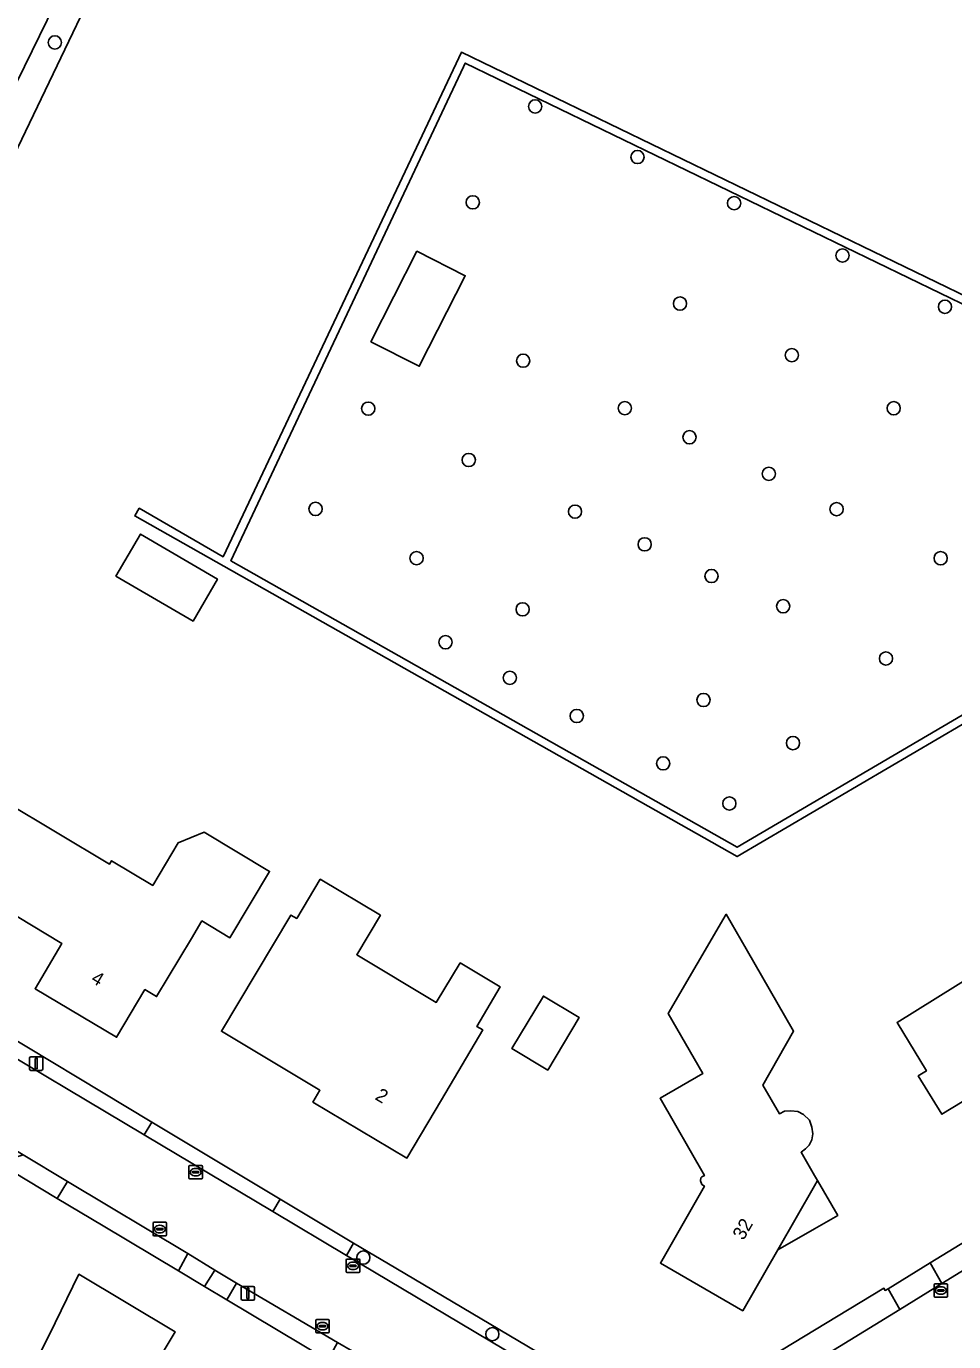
# Model space of a CAD drawing. Extents: x 157320 to 158835, y 386650 to 388491.
# Drawn here: x 158441.8 to 158510.3, y 387375.5 to 387472.6 of the extents above; entities that cross this region are included whole.
import ezdxf

# ---------------------------------------------------------------- set-up
doc = ezdxf.new("R2010")
doc.units = 0
for name, color, linetype in [('IMGEO_Berm_groen', 7, 'Continuous'), ('IMGEO_Boom', 7, 'Continuous'), ('IMGEO_Erf', 7, 'Continuous'), ('IMGEO_Groenvoorziening', 7, 'Continuous'), ('IMGEO_Haag', 7, 'Continuous'), ('IMGEO_Kolk', 7, 'Continuous'), ('IMGEO_Lichtmast', 7, 'Continuous'), ('IMGEO_Pand', 7, 'Continuous'), ('IMGEO_Pand_nummerreeks', 7, 'Continuous'), ('IMGEO_Pand_overbouw', 7, 'Continuous'), ('IMGEO_Rijbaan_lokaal_gesloten', 7, 'Continuous'), ('IMGEO_Voetpad_open', 7, 'Continuous')]:
    doc.layers.add(name, color=color, linetype=linetype)

msp = doc.modelspace()

# ---------------------------------------------------------------- linework, layer by layer
at = {"layer": 'IMGEO_Berm_groen'}
for points in [[(158441.582, 387389.266), (158439.705, 387388.682), (158444.101, 387386.055), (158444.855, 387387.313)], [(158453.738, 387381.987), (158453.037, 387380.715), (158454.975, 387379.557), (158455.741, 387380.771)], [(158457.34, 387379.8), (158456.612, 387378.579), (158464.078, 387374.117), (158464.798, 387375.419)]]:
    msp.add_lwpolyline(points, close=True, dxfattribs=at)
at = {"layer": 'IMGEO_Boom'}
for centre in [(158443.923, 387471.388), (158479.374, 387466.664), (158486.927, 387462.929), (158474.771, 387459.584), (158494.061, 387459.527), (158502.061, 387455.656), (158490.069, 387452.11), (158509.627, 387451.877), (158498.325, 387448.302), (158478.491, 387447.895), (158467.056, 387444.356), (158485.993, 387444.388), (158505.843, 387444.382), (158490.774, 387442.243), (158474.472, 387440.565), (158496.625, 387439.546), (158463.167, 387436.953), (158482.319, 387436.753), (158501.629, 387436.937), (158487.46, 387434.339), (158470.623, 387433.323), (158509.309, 387433.311), (158492.389, 387431.999), (158497.682, 387429.769), (158478.452, 387429.541), (158472.76, 387427.113), (158505.272, 387425.91), (158477.509, 387424.484), (158491.807, 387422.849), (158482.447, 387421.668), (158498.409, 387419.669), (158488.824, 387418.172), (158493.712, 387415.209), (158466.695, 387381.687), (158476.217, 387376.033)]:
    msp.add_circle(centre, 0.489, dxfattribs=at)
at = {"layer": 'IMGEO_Erf'}
for points in [[(158458.293, 387499.306), (158432.755, 387446.083), (158431.8, 387446.555), (158419.674, 387421.772), (158416.256, 387414.898), (158417.087, 387412.093), (158423.604, 387408.183), (158429.094, 387404.887), (158432.713, 387402.716), (158438.228, 387399.405), (158451.077, 387391.694), (158460.555, 387386.006), (158465.976, 387382.752), (158469.093, 387380.903), (158486.569, 387370.539), (158491.441, 387371.134), (158500, 387376.321), (158505.117, 387379.421), (158505.213, 387379.264), (158505.424, 387379.394), (158508.534, 387381.3), (158524.046, 387390.77)], [(158521.966, 387427.539), (158494.298, 387411.296), (158449.816, 387436.438), (158450.151, 387437.004), (158456.345, 387433.425), (158473.549, 387469.845), (158473.934, 387470.662), (158513.677, 387451.42)], [(158481.798, 387363.528), (158473.733, 387368.348), (158469.296, 387370.999), (158465.169, 387373.465), (158464.078, 387374.117), (158456.612, 387378.579), (158454.975, 387379.557), (158453.037, 387380.715), (158447.478, 387384.037), (158444.101, 387386.055), (158439.705, 387388.682), (158436.417, 387390.647), (158432.714, 387392.86), (158429.367, 387394.86), (158422.275, 387399.098), (158421.191, 387399.746), (158416.392, 387402.614), (158413.547, 387404.314), (158412.463, 387402.02), (158410.461, 387403.014), (158407.965, 387398.02), (158405.559, 387393.127)]]:
    msp.add_lwpolyline(points, dxfattribs=at)
for points in [[(158455.92, 387431.77), (158454.12, 387428.67), (158448.43, 387432), (158450.244, 387435.096)], [(158459.775, 387410.196), (158456.849, 387405.304), (158454.772, 387406.547), (158453.997, 387405.251), (158451.43, 387400.96), (158450.569, 387401.472), (158448.48, 387397.96), (158442.46, 387401.54), (158444.43, 387404.88), (158436.76, 387409.51), (158440.23, 387415.35), (158447.953, 387410.73), (158448.107, 387410.988), (158451.153, 387409.166), (158453.032, 387412.307), (158454.952, 387413.081)], [(158523.712, 387405.953), (158519.595, 387403.363), (158519.223, 387403.129), (158519.641, 387402.467), (158520.012, 387402.7), (158521.78, 387399.89), (158519.22, 387398.31), (158521.81, 387394.06), (158514.99, 387389.85), (158512.39, 387394.1), (158509.4, 387392.27), (158507.65, 387395.1), (158508.258, 387395.468), (158506.09, 387399.05), (158514.722, 387404.415), (158512.611, 387407.812), (158519.811, 387412.288), (158521.09, 387410.211)], [(158476.8, 387401.67), (158475.072, 387398.746), (158475.502, 387398.491), (158472.455, 387393.335), (158469.91, 387389.03), (158462.97, 387393.17), (158463.492, 387394.042), (158456.214, 387398.399), (158458.783, 387402.69), (158461.349, 387406.977), (158461.776, 387406.721), (158463.511, 387409.62), (158467.959, 387406.958), (158466.213, 387404.042), (158472.08, 387400.53), (158473.85, 387403.44)], [(158499.88, 387390.836), (158499.789, 387390.388), (158499.591, 387389.979), (158499.34, 387389.727), (158499.01, 387389.47), (158500, 387387.758), (158500.222, 387387.374), (158500, 387386.988), (158497.29, 387382.27), (158494.7, 387377.76), (158488.62, 387381.29), (158491.87, 387386.97), (158491.69, 387387.092), (158491.574, 387387.366), (158491.603, 387387.567), (158491.682, 387387.655), (158491.87, 387387.74), (158488.6, 387393.45), (158491.747, 387395.277), (158489.194, 387399.718), (158493.483, 387407.039), (158494.95, 387404.49), (158498.45, 387398.41), (158496.18, 387394.42), (158497.41, 387392.31), (158497.781, 387392.491), (158498.255, 387392.531), (158498.767, 387392.473), (158499.187, 387392.244), (158499.62, 387391.828), (158499.802, 387391.308)], [(158482.637, 387399.405), (158480.31, 387395.526), (158477.657, 387397.117), (158479.985, 387400.996)], [(158443.495, 387375.973), (158445.7, 387380.46), (158452.8, 387376.21), (158451.772, 387374.498), (158460.931, 387368.999), (158458.358, 387364.713), (158455.581, 387360.088), (158448.742, 387364.194), (158447.971, 387362.91), (158444.29, 387365.12), (158447.76, 387370.9), (158442.53, 387374.01)]]:
    msp.add_lwpolyline(points, close=True, dxfattribs=at)
at = {"layer": 'IMGEO_Groenvoorziening'}
for points in [[(158419.21, 387409.386), (158422.978, 387407.141), (158423.604, 387408.183), (158417.087, 387412.093), (158416.256, 387414.898), (158419.674, 387421.772), (158431.8, 387446.555), (158432.755, 387446.083), (158458.293, 387499.306)], [(158458.293, 387499.306), (158456.52, 387500), (158454.465, 387495.798), (158416.643, 387418.46)], [(158513.677, 387451.42), (158473.934, 387470.662), (158473.549, 387469.845), (158456.345, 387433.425), (158450.151, 387437.004), (158449.816, 387436.438), (158494.298, 387411.296), (158521.966, 387427.539)], [(158521.662, 387428.056), (158494.287, 387411.985), (158456.919, 387433.122), (158474.091, 387469.589), (158474.218, 387469.858), (158513.945, 387450.624)], [(158513.945, 387450.624), (158474.218, 387469.858), (158474.091, 387469.589), (158456.919, 387433.122), (158494.287, 387411.985), (158521.662, 387428.056)], [(158469.093, 387380.903), (158465.976, 387382.752), (158465.439, 387381.853), (158468.553, 387379.998), (158486.601, 387369.249)], [(158493.035, 387369.715), (158500, 387373.995), (158506.299, 387377.867), (158505.424, 387379.394), (158505.213, 387379.264), (158505.117, 387379.421), (158500, 387376.321), (158491.441, 387371.134), (158486.569, 387370.539), (158469.093, 387380.903)]]:
    msp.add_lwpolyline(points, dxfattribs=at)
for points in [[(158474.212, 387454.166), (158470.815, 387447.48), (158467.248, 387449.292), (158470.647, 387455.978)], [(158451.077, 387391.694), (158438.228, 387399.405), (158437.621, 387398.421), (158450.511, 387390.744)], [(158460.555, 387386.006), (158451.077, 387391.694), (158450.511, 387390.744), (158460.008, 387385.088)], [(158509.408, 387379.777), (158524.93, 387389.315), (158524.046, 387390.77), (158508.534, 387381.3)]]:
    msp.add_lwpolyline(points, close=True, dxfattribs=at)
at = {"layer": 'IMGEO_Haag'}
for points in [[(158513.677, 387451.42), (158473.934, 387470.662), (158473.549, 387469.845), (158456.345, 387433.425), (158450.151, 387437.004), (158449.816, 387436.438), (158494.298, 387411.296), (158521.966, 387427.539)], [(158521.662, 387428.056), (158494.287, 387411.985), (158456.919, 387433.122), (158474.091, 387469.589), (158474.218, 387469.858), (158513.945, 387450.624)]]:
    msp.add_lwpolyline(points, dxfattribs=at)
at = {"layer": 'IMGEO_Kolk'}
for p, q in [((158453.82, 387387.568), (158453.82, 387388.42)), ((158453.895, 387388.494), (158454.747, 387388.494)), ((158454.821, 387388.42), (158454.821, 387387.568)), ((158454.747, 387387.494), (158453.895, 387387.494)), ((158454.079, 387387.988), (158454.079, 387388)), ((158454.517, 387387.951), (158454.119, 387387.951)), ((158454.122, 387388.037), (158454.52, 387388.037)), ((158454.331, 387387.714), (158454.306, 387387.714)), ((158454.308, 387388.274), (158454.333, 387388.274)), ((158454.563, 387388), (158454.563, 387387.988)), ((158451.167, 387383.367), (158451.167, 387384.219)), ((158451.242, 387384.293), (158452.094, 387384.293)), ((158451.426, 387383.787), (158451.426, 387383.799)), ((158451.864, 387383.75), (158451.466, 387383.75)), ((158451.469, 387383.836), (158451.867, 387383.836)), ((158451.678, 387383.513), (158451.653, 387383.513)), ((158451.655, 387384.073), (158451.68, 387384.073)), ((158451.91, 387383.799), (158451.91, 387383.787)), ((158452.168, 387384.219), (158452.168, 387383.367)), ((158452.094, 387383.293), (158451.242, 387383.293)), ((158465.51, 387381.583), (158466.362, 387381.583)), ((158465.435, 387380.657), (158465.435, 387381.509)), ((158465.694, 387381.077), (158465.694, 387381.089)), ((158466.132, 387381.04), (158465.734, 387381.04)), ((158465.737, 387381.126), (158466.135, 387381.126)), ((158465.946, 387380.803), (158465.921, 387380.803)), ((158465.923, 387381.363), (158465.948, 387381.363)), ((158466.178, 387381.089), (158466.178, 387381.077)), ((158466.436, 387381.509), (158466.436, 387380.657)), ((158466.362, 387380.583), (158465.51, 387380.583)), ((158508.824, 387378.833), (158508.824, 387379.685)), ((158508.899, 387379.759), (158509.751, 387379.759)), ((158509.825, 387379.685), (158509.825, 387378.833)), ((158509.751, 387378.759), (158508.899, 387378.759)), ((158509.083, 387379.253), (158509.083, 387379.265)), ((158509.521, 387379.216), (158509.123, 387379.216)), ((158509.126, 387379.302), (158509.524, 387379.302)), ((158509.335, 387378.979), (158509.31, 387378.979)), ((158509.312, 387379.539), (158509.337, 387379.539)), ((158509.567, 387379.265), (158509.567, 387379.253)), ((158463.178, 387376.202), (158463.178, 387377.054)), ((158463.253, 387377.128), (158464.105, 387377.128)), ((158463.666, 387376.908), (158463.691, 387376.908)), ((158464.179, 387377.054), (158464.179, 387376.202)), ((158464.105, 387376.128), (158463.253, 387376.128)), ((158463.437, 387376.622), (158463.437, 387376.634)), ((158463.875, 387376.585), (158463.477, 387376.585)), ((158463.48, 387376.671), (158463.878, 387376.671)), ((158463.689, 387376.348), (158463.664, 387376.348)), ((158463.921, 387376.634), (158463.921, 387376.622))]:
    msp.add_line(p, q, dxfattribs=at)
for points in [[(158453.82, 387387.568), (158453.82, 387388.42)], [(158453.895, 387388.494), (158454.747, 387388.494)], [(158454.821, 387388.42), (158454.821, 387387.568)], [(158454.747, 387387.494), (158453.895, 387387.494)], [(158451.167, 387383.367), (158451.167, 387384.219)], [(158451.242, 387384.293), (158452.094, 387384.293)], [(158452.168, 387384.219), (158452.168, 387383.367)], [(158452.094, 387383.293), (158451.242, 387383.293)], [(158465.51, 387381.583), (158466.362, 387381.583)], [(158465.435, 387380.657), (158465.435, 387381.509)], [(158466.436, 387381.509), (158466.436, 387380.657)], [(158466.362, 387380.583), (158465.51, 387380.583)], [(158508.824, 387378.833), (158508.824, 387379.685)], [(158508.899, 387379.759), (158509.751, 387379.759)], [(158509.825, 387379.685), (158509.825, 387378.833)], [(158509.751, 387378.759), (158508.899, 387378.759)], [(158463.178, 387376.202), (158463.178, 387377.054)], [(158463.253, 387377.128), (158464.105, 387377.128)], [(158464.179, 387377.054), (158464.179, 387376.202)], [(158464.105, 387376.128), (158463.253, 387376.128)]]:
    msp.add_lwpolyline(points, dxfattribs=at)
for centre, radius, start, end in [((158453.897, 387388.418), 0.0765, 91.55205, 178.44795), ((158453.897, 387388.418), 0.0765, 91.55205, 178.44795), ((158454.745, 387388.418), 0.0765, 1.55205, 88.44795), ((158454.745, 387388.418), 0.0765, 1.55205, 88.44795), ((158453.897, 387387.57), 0.0765, 181.55205, 268.44795), ((158453.897, 387387.57), 0.0765, 181.55205, 268.44795), ((158454.119, 387387.997), 0.0403, 85.87752, 175.75265), ((158454.116, 387387.987), 0.0366, 178.93798, 274.71019), ((158454.52, 387387.994), 0.043, 264.86636, 352.45326), ((158454.524, 387387.999), 0.0386, 1.73085, 96.63898), ((158454.745, 387387.57), 0.0765, 271.55205, 358.44795), ((158454.745, 387387.57), 0.0765, 271.55205, 358.44795), ((158451.244, 387384.217), 0.0765, 91.55205, 178.44795), ((158451.244, 387384.217), 0.0765, 91.55205, 178.44795), ((158451.466, 387383.796), 0.0403, 85.87752, 175.75265), ((158451.463, 387383.786), 0.0366, 178.93798, 274.71019), ((158451.867, 387383.793), 0.043, 264.86636, 352.45326), ((158451.871, 387383.798), 0.0386, 1.73085, 96.63898), ((158452.092, 387384.217), 0.0765, 1.55205, 88.44795), ((158452.092, 387384.217), 0.0765, 1.55205, 88.44795), ((158451.244, 387383.369), 0.0765, 181.55205, 268.44795), ((158451.244, 387383.369), 0.0765, 181.55205, 268.44795), ((158452.092, 387383.369), 0.0765, 271.55205, 358.44795), ((158452.092, 387383.369), 0.0765, 271.55205, 358.44795), ((158465.512, 387381.507), 0.0765, 91.55205, 178.44795), ((158465.512, 387381.507), 0.0765, 91.55205, 178.44795), ((158466.36, 387381.507), 0.0765, 1.55205, 88.44795), ((158466.36, 387381.507), 0.0765, 1.55205, 88.44795), ((158465.512, 387380.659), 0.0765, 181.55205, 268.44795), ((158465.512, 387380.659), 0.0765, 181.55205, 268.44795), ((158465.734, 387381.086), 0.0403, 85.87752, 175.75265), ((158465.731, 387381.076), 0.0366, 178.93798, 274.71019), ((158466.135, 387381.083), 0.043, 264.86636, 352.45326), ((158466.139, 387381.088), 0.0386, 1.73085, 96.63898), ((158466.36, 387380.659), 0.0765, 271.55205, 358.44795), ((158466.36, 387380.659), 0.0765, 271.55205, 358.44795), ((158508.901, 387379.683), 0.0765, 91.55205, 178.44795), ((158508.901, 387379.683), 0.0765, 91.55205, 178.44795), ((158509.749, 387379.683), 0.0765, 1.55205, 88.44795), ((158509.749, 387379.683), 0.0765, 1.55205, 88.44795), ((158508.901, 387378.835), 0.0765, 181.55205, 268.44795), ((158508.901, 387378.835), 0.0765, 181.55205, 268.44795), ((158509.123, 387379.262), 0.0403, 85.87752, 175.75265), ((158509.12, 387379.252), 0.0366, 178.93798, 274.71019), ((158509.524, 387379.259), 0.043, 264.86636, 352.45326), ((158509.528, 387379.264), 0.0386, 1.73085, 96.63898), ((158509.749, 387378.835), 0.0765, 271.55205, 358.44795), ((158509.749, 387378.835), 0.0765, 271.55205, 358.44795), ((158463.255, 387377.052), 0.0765, 91.55205, 178.44795), ((158463.255, 387377.052), 0.0765, 91.55205, 178.44795), ((158464.103, 387377.052), 0.0765, 1.55205, 88.44795), ((158464.103, 387377.052), 0.0765, 1.55205, 88.44795), ((158463.255, 387376.204), 0.0765, 181.55205, 268.44795), ((158463.255, 387376.204), 0.0765, 181.55205, 268.44795), ((158463.477, 387376.631), 0.0403, 85.87752, 175.75265), ((158463.474, 387376.621), 0.0366, 178.93798, 274.71019), ((158463.878, 387376.628), 0.043, 264.86636, 352.45326), ((158463.882, 387376.633), 0.0386, 1.73085, 96.63898), ((158464.103, 387376.204), 0.0765, 271.55205, 358.44795), ((158464.103, 387376.204), 0.0765, 271.55205, 358.44795)]:
    msp.add_arc(centre, radius, start, end, dxfattribs=at)
for centre, major_axis, ratio, start_param, end_param in [((158454.307, 387387.994), (-0.387, 0.002), 0.722429, 4.712389, 7.853982), ((158454.332, 387387.994), (-0.39, 0.002), 0.717154, 1.570796, 4.712389), ((158451.654, 387383.793), (-0.387, 0.002), 0.722429, 4.712389, 7.853982), ((158451.679, 387383.793), (-0.39, 0.002), 0.717154, 1.570796, 4.712389), ((158465.922, 387381.083), (-0.387, 0.002), 0.722429, 4.712389, 7.853982), ((158465.947, 387381.083), (-0.39, 0.002), 0.717154, 1.570796, 4.712389), ((158509.311, 387379.259), (-0.387, 0.002), 0.722429, 4.712389, 7.853982), ((158509.336, 387379.259), (-0.39, 0.002), 0.717154, 1.570796, 4.712389), ((158463.665, 387376.628), (-0.387, 0.002), 0.722429, 4.712389, 7.853982), ((158463.69, 387376.628), (-0.39, 0.002), 0.717154, 1.570796, 4.712389)]:
    msp.add_ellipse(centre, major_axis=major_axis, ratio=ratio, start_param=start_param, end_param=end_param, dxfattribs=at)
at = {"layer": 'IMGEO_Lichtmast'}
for p, q in [((158442.047, 387395.612), (158442.047, 387396.412)), ((158442.047, 387396.412), (158442.047, 387395.612)), ((158442.147, 387396.512), (158442.937, 387396.512)), ((158442.937, 387396.512), (158442.147, 387396.512)), ((158443.037, 387396.412), (158443.037, 387395.612)), ((158443.037, 387395.612), (158443.037, 387396.412)), ((158442.937, 387395.512), (158442.147, 387395.512)), ((158442.147, 387395.512), (158442.937, 387395.512)), ((158457.677, 387378.649), (158457.677, 387379.449)), ((158457.677, 387379.449), (158457.677, 387378.649)), ((158457.777, 387379.549), (158458.567, 387379.549)), ((158458.567, 387379.549), (158457.777, 387379.549)), ((158458.667, 387379.449), (158458.667, 387378.649)), ((158458.667, 387378.649), (158458.667, 387379.449)), ((158458.567, 387378.549), (158457.777, 387378.549)), ((158457.777, 387378.549), (158458.567, 387378.549))]:
    msp.add_line(p, q, dxfattribs=at)
for points in [[(158442.467, 387396.387), (158442.617, 387396.387), (158442.617, 387395.637), (158442.467, 387395.637), (158442.467, 387396.387)], [(158458.097, 387379.424), (158458.247, 387379.424), (158458.247, 387378.674), (158458.097, 387378.674), (158458.097, 387379.424)]]:
    msp.add_lwpolyline(points, dxfattribs=at)
for centre, start, end in [((158442.147, 387396.412), 90, 180), ((158442.147, 387396.412), 90, 180), ((158442.937, 387396.412), 0, 90), ((158442.937, 387396.412), 360, 90), ((158442.147, 387395.612), 180, 270), ((158442.147, 387395.612), 180, 270), ((158442.937, 387395.612), 270, 0), ((158442.937, 387395.612), 270, 0), ((158457.777, 387379.449), 90, 180), ((158457.777, 387379.449), 90, 180), ((158457.777, 387378.649), 180, 270), ((158457.777, 387378.649), 180, 270), ((158458.567, 387379.449), 0, 90), ((158458.567, 387379.449), 360, 90), ((158458.567, 387378.649), 270, 0), ((158458.567, 387378.649), 270, 0)]:
    msp.add_arc(centre, 0.1, start, end, dxfattribs=at)
at = {"layer": 'IMGEO_Pand'}
for points in [[(158470.647, 387455.978), (158467.248, 387449.292), (158470.815, 387447.48), (158474.212, 387454.166)], [(158454.12, 387428.67), (158455.92, 387431.77), (158450.244, 387435.096), (158448.43, 387432)], [(158451.153, 387409.166), (158448.107, 387410.988), (158447.953, 387410.73), (158440.23, 387415.35), (158436.76, 387409.51), (158444.43, 387404.88), (158442.46, 387401.54), (158448.48, 387397.96), (158450.569, 387401.472), (158451.43, 387400.96), (158453.997, 387405.251), (158454.772, 387406.547), (158456.849, 387405.304), (158459.775, 387410.196), (158454.952, 387413.081), (158453.032, 387412.307)], [(158520.012, 387402.7), (158519.641, 387402.467), (158519.223, 387403.129), (158519.595, 387403.363), (158523.712, 387405.953), (158521.09, 387410.211), (158519.811, 387412.288), (158512.611, 387407.812), (158514.722, 387404.415), (158506.09, 387399.05), (158508.258, 387395.468), (158507.65, 387395.1), (158509.4, 387392.27), (158512.39, 387394.1), (158514.99, 387389.85), (158521.81, 387394.06), (158519.22, 387398.31), (158521.78, 387399.89)], [(158472.455, 387393.335), (158475.502, 387398.491), (158475.072, 387398.746), (158476.8, 387401.67), (158473.85, 387403.44), (158472.08, 387400.53), (158466.213, 387404.042), (158467.959, 387406.958), (158463.511, 387409.62), (158461.776, 387406.721), (158461.349, 387406.977), (158458.783, 387402.69), (158456.214, 387398.399), (158463.492, 387394.042), (158462.97, 387393.17), (158469.91, 387389.03)], [(158499.802, 387391.308), (158499.62, 387391.828), (158499.187, 387392.244), (158498.767, 387392.473), (158498.255, 387392.531), (158497.781, 387392.491), (158497.41, 387392.31), (158496.18, 387394.42), (158498.45, 387398.41), (158494.95, 387404.49), (158493.483, 387407.039), (158489.194, 387399.718), (158491.747, 387395.277), (158488.6, 387393.45), (158491.87, 387387.74), (158491.682, 387387.655), (158491.603, 387387.567), (158491.574, 387387.366), (158491.69, 387387.092), (158491.87, 387386.97), (158488.62, 387381.29), (158494.7, 387377.76), (158497.29, 387382.27), (158500, 387386.988), (158500.222, 387387.374), (158500, 387387.758), (158499.01, 387389.47), (158499.34, 387389.727), (158499.591, 387389.979), (158499.789, 387390.388), (158499.88, 387390.836)], [(158477.657, 387397.117), (158480.31, 387395.526), (158482.637, 387399.405), (158479.985, 387400.996)], [(158458.358, 387364.713), (158460.931, 387368.999), (158451.772, 387374.498), (158452.8, 387376.21), (158445.7, 387380.46), (158443.495, 387375.973), (158442.53, 387374.01), (158447.76, 387370.9), (158444.29, 387365.12), (158447.971, 387362.91), (158448.742, 387364.194), (158455.581, 387360.088)]]:
    msp.add_lwpolyline(points, close=True, dxfattribs=at)
at = {"layer": 'IMGEO_Pand_overbouw'}
msp.add_lwpolyline([(158497.29, 387382.27), (158500, 387383.821), (158501.71, 387384.8), (158500.222, 387387.374), (158500, 387386.988)], close=True, dxfattribs=at)
at = {"layer": 'IMGEO_Rijbaan_lokaal_gesloten'}
for points in [[(158416.441, 387418.371), (158416.643, 387418.46), (158454.465, 387495.798)], [(158486.601, 387369.249), (158468.553, 387379.998), (158465.439, 387381.853), (158460.008, 387385.088), (158450.511, 387390.744), (158437.621, 387398.421), (158432.092, 387401.714), (158428.481, 387403.865), (158422.978, 387407.141), (158419.21, 387409.386)], [(158416.556, 387404.228), (158417.054, 387403.941), (158422.354, 387400.758), (158423.436, 387400.108), (158430.117, 387396.11), (158433.465, 387394.112), (158436.154, 387392.506), (158441.582, 387389.266), (158444.855, 387387.313), (158453.738, 387381.987), (158455.741, 387380.771), (158457.34, 387379.8), (158464.798, 387375.419), (158465.9, 387374.774), (158469.96, 387372.398), (158474.35, 387369.828), (158481.295, 387365.668)], [(158524.93, 387389.315), (158509.408, 387379.777), (158506.299, 387377.867), (158500, 387373.995), (158493.035, 387369.715), (158489.191, 387366.281), (158486.312, 387363.076), (158482.797, 387358.225), (158457.154, 387305.933), (158456.427, 387305.012), (158455.542, 387304.24)]]:
    msp.add_lwpolyline(points, dxfattribs=at)
at = {"layer": 'IMGEO_Voetpad_open'}
for points in [[(158444.855, 387387.313), (158444.101, 387386.055), (158447.478, 387384.037), (158453.037, 387380.715), (158453.738, 387381.987)], [(158465.439, 387381.853), (158465.976, 387382.752), (158460.555, 387386.006), (158460.008, 387385.088)], [(158457.34, 387379.8), (158455.741, 387380.771), (158454.975, 387379.557), (158456.612, 387378.579)], [(158506.299, 387377.867), (158509.408, 387379.777), (158508.534, 387381.3), (158505.424, 387379.394)]]:
    msp.add_lwpolyline(points, close=True, dxfattribs=at)

# ---------------------------------------------------------------- texts
at = {"layer": 'IMGEO_Pand_nummerreeks'}
for s, rotation, p in [('4', 329.26071, (158446.521, 387402.057)), ('2', 329.18216, (158467.493, 387393.407)), ('32', 60.13192, (158494.752, 387382.909))]:
    msp.add_text(s, height=1, rotation=rotation, dxfattribs=at).set_placement(p)

doc.saveas('drawing.dxf')
